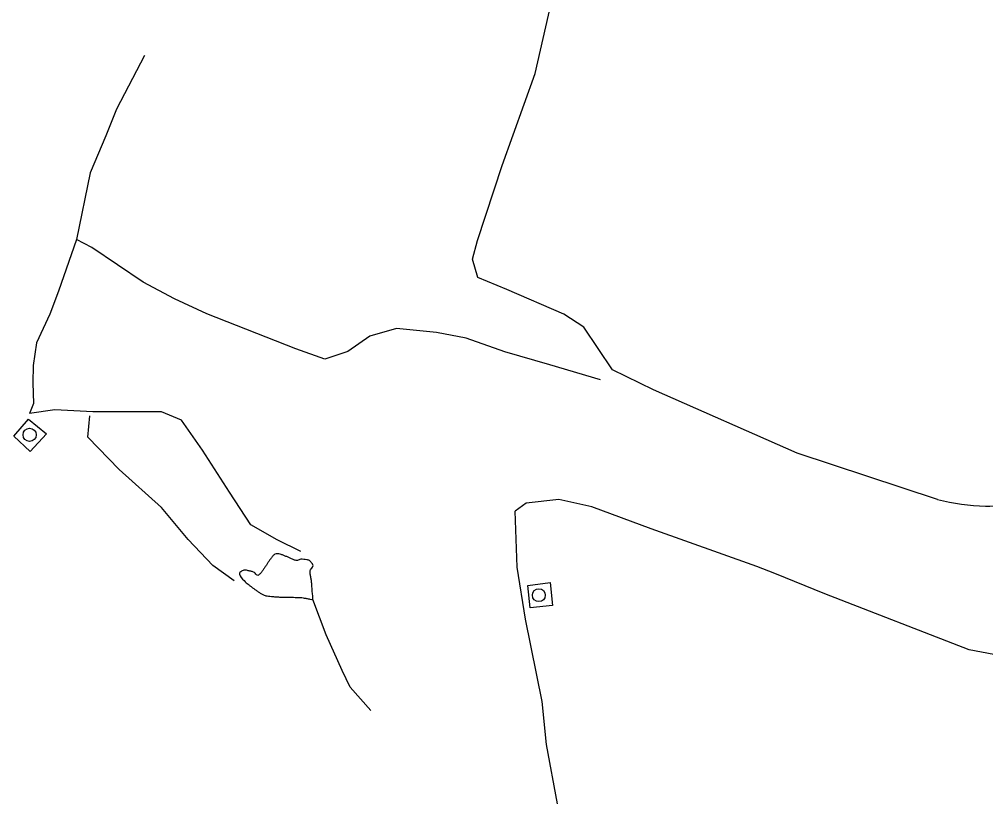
# Model space of a CAD drawing. Extents: x 2145380 to 2156929, y 139568 to 149130.
# Drawn here: x 2155318.7 to 2155617.4, y 142321.1 to 142563.5 of the extents above; entities that cross this region are included whole.
import ezdxf

# ---------------------------------------------------------------- set-up
doc = ezdxf.new("R2010")
doc.units = 0
for name, color, linetype in [('TOPO_Dirt Grav', 7, 'Continuous'), ('TOPO_DRAIN_Inlet Grate', 7, 'Continuous'), ('TOPO_Flowline', 7, 'Continuous'), ('TOPO_Guardrail', 7, 'Continuous'), ('TOPO_Tree', 7, 'Continuous'), ('TOPO_Waters Edge', 7, 'Continuous')]:
    doc.layers.add(name, color=color, linetype=linetype)

msp = doc.modelspace()

# ---------------------------------------------------------------- linework, layer by layer
at = {"layer": 'TOPO_Dirt Grav'}
msp.add_lwpolyline([(2155602.53, 142415.08), (2155559.19, 142429.42), (2155514.71, 142448.98), (2155502.08, 142455.18), (2155493.18, 142468.32), (2155487.04, 142472.38), (2155469.4, 142479.97), (2155460.49, 142483.66), (2155458.78, 142489.38), (2155460.36, 142495.1), (2155467.99, 142518.28), (2155478.2, 142546.68), (2155486.95, 142585.17), (2155495.47, 142618.6), (2155502.42, 142634.97), (2155509.51, 142653.56), (2155511.72, 142664.11)], dxfattribs=at)
for centre, radius, start, end in [((2155617.71, 142433.98), 20.99, 269.1705, 323.4255), ((2155620.08, 142486.1), 73.15, 256.1177, 267.9063)]:
    msp.add_arc(centre, radius, start, end, dxfattribs=at)
at = {"layer": 'TOPO_DRAIN_Inlet Grate'}
for centre, radius in [((2155321.91, 142435.08), 2.03), ((2155479.31, 142385.53), 1.99)]:
    msp.add_circle(centre, radius, dxfattribs=at)
at = {"layer": 'TOPO_Flowline'}
for points in [[(2155357.43, 142552.33), (2155348.76, 142535.66), (2155345.46, 142527.47), (2155340.64, 142516.01), (2155336.38, 142495.44), (2155330.8, 142479.51), (2155328.14, 142472.36), (2155324.01, 142463.52), (2155322.99, 142456.51), (2155322.86, 142451.18), (2155323.11, 142444.74), (2155321.91, 142441.65)], [(2155498.32, 142452.12), (2155482.73, 142456.72), (2155468.79, 142460.75), (2155456.88, 142464.95), (2155447.63, 142466.65), (2155435.34, 142467.91), (2155427.09, 142465.58), (2155420.24, 142460.87), (2155413.12, 142458.48), (2155404.19, 142461.6), (2155376.63, 142472.47), (2155366.7, 142477.11), (2155357.04, 142482.24), (2155341.1, 142493), (2155336.38, 142495.44)], [(2155405.77, 142399.02), (2155398.39, 142402.67), (2155390.3, 142407.31), (2155383.65, 142417.33), (2155375.37, 142430.35), (2155368.89, 142439.58), (2155362.62, 142442.14), (2155341.43, 142442.16), (2155329.67, 142442.81), (2155321.91, 142441.65)], [(2155385.08, 142389.98), (2155378.57, 142394.72), (2155370.93, 142402.73), (2155362.63, 142412.62), (2155349.62, 142424.35), (2155339.92, 142434.32), (2155340.49, 142440.97)], [(2155485.46, 142415.15), (2155475.38, 142413.95), (2155471.98, 142411.46)], [(2155619.95, 142367.21), (2155612.31, 142368.65), (2155567.68, 142385.94), (2155552.2, 142392.28), (2155546.72, 142394.44), (2155513.99, 142406.01), (2155495.7, 142412.79), (2155485.46, 142415.15)], [(2155485.06, 142321.12), (2155481.68, 142339.4), (2155480.3, 142352.7), (2155475.19, 142378.12), (2155472.64, 142394.22), (2155471.98, 142411.46)], [(2155427.36, 142349.9), (2155421.02, 142357.11), (2155418.51, 142362.29), (2155413.57, 142373.31), (2155409.47, 142384.18)]]:
    msp.add_lwpolyline(points, dxfattribs=at)
at = {"layer": 'TOPO_Guardrail'}
for points in [[(2155321.53, 142439.9), (2155327.1, 142435.34), (2155322.1, 142429.92), (2155317.01, 142434.62), (2155321.53, 142439.9)], [(2155483.49, 142382.33), (2155476.63, 142381.67), (2155475.88, 142388.54), (2155482.8, 142389.45), (2155483.49, 142382.33)]]:
    msp.add_lwpolyline(points, dxfattribs=at)
at = {"layer": 'TOPO_Tree'}
msp.add_open_spline([(2155632.61, 142650.77), (2155631.61, 142650.75), (2155630.61, 142650.74), (2155629.61, 142650.73), (2155628.69, 142650.72), (2155627.78, 142650.65), (2155626.87, 142650.55), (2155625.97, 142650.44), (2155625.1, 142650.22), (2155624.21, 142649.99), (2155623.32, 142649.77), (2155622.45, 142649.48), (2155621.59, 142649.15), (2155620.78, 142648.85), (2155620.06, 142648.43), (2155619.37, 142647.86), (2155618.67, 142647.29), (2155618.25, 142646.61), (2155617.83, 142645.8), (2155617.34, 142644.88), (2155616.78, 142643.87), (2155617.08, 142642.97), (2155617.36, 142642.17), (2155617.75, 142641.38), (2155618.13, 142640.59), (2155618.53, 142639.78), (2155618.91, 142638.99), (2155619.36, 142638.22), (2155619.83, 142637.41), (2155620.41, 142636.68), (2155621.11, 142636.07), (2155621.82, 142635.45), (2155622.59, 142634.91), (2155623.3, 142634.28), (2155624.11, 142633.57), (2155624.92, 142632.85), (2155625.73, 142632.13), (2155626.55, 142631.39), (2155627.37, 142630.65), (2155628.19, 142629.91), (2155629.18, 142629.03), (2155630.19, 142628.16), (2155631.26, 142627.37), (2155632.31, 142626.58), (2155633.42, 142625.88), (2155634.49, 142625.12), (2155635.23, 142624.6), (2155635.92, 142623.99), (2155636.69, 142623.51), (2155637.5, 142623), (2155638.35, 142622.57), (2155639.19, 142622.11), (2155640.8, 142621.24), (2155642.41, 142620.37), (2155644.03, 142619.51), (2155645.88, 142618.54), (2155647.77, 142617.66), (2155649.67, 142616.79), (2155650.57, 142616.38), (2155651.54, 142616.12), (2155652.44, 142615.7), (2155653.26, 142615.31), (2155654.02, 142614.79), (2155654.85, 142614.39), (2155655.92, 142613.87), (2155657.01, 142613.35), (2155658.11, 142612.87), (2155659.4, 142612.3), (2155660.71, 142611.76), (2155662.02, 142611.22), (2155663.22, 142610.72), (2155664.47, 142610.34), (2155665.67, 142609.81), (2155667.08, 142609.19), (2155668.35, 142608.27), (2155669.72, 142607.55), (2155670.77, 142607), (2155671.84, 142606.48), (2155672.93, 142606), (2155674.32, 142605.38), (2155675.95, 142605.39), (2155677.29, 142604.67), (2155678.02, 142604.27), (2155678.74, 142603.85), (2155679.48, 142603.45), (2155680.28, 142603.01), (2155681.09, 142602.57), (2155681.89, 142602.13), (2155682.78, 142601.64), (2155683.67, 142601.14), (2155684.46, 142600.48), (2155685.23, 142599.84), (2155685.87, 142599.08), (2155686.53, 142598.33), (2155687.12, 142597.64), (2155687.67, 142596.91), (2155688.28, 142596.24), (2155689.04, 142595.41), (2155689.86, 142594.65), (2155690.69, 142593.88), (2155691.36, 142593.26), (2155692.03, 142592.64), (2155692.79, 142592.12), (2155693.63, 142591.56), (2155694.52, 142591.1), (2155695.42, 142590.65), (2155696.37, 142590.18), (2155697.34, 142589.74), (2155698.29, 142589.27), (2155699.21, 142588.82), (2155700.07, 142588.25), (2155701.02, 142587.85), (2155702.19, 142587.37), (2155703.38, 142586.92), (2155704.55, 142586.45), (2155706.19, 142585.79), (2155707.83, 142585.13), (2155709.47, 142584.46), (2155711.07, 142583.8), (2155712.61, 142583), (2155714.17, 142582.22), (2155715.94, 142581.33), (2155717.72, 142580.46), (2155719.45, 142579.49), (2155721.3, 142578.44), (2155723.16, 142577.39), (2155725.02, 142576.33), (2155726.64, 142575.42), (2155728.25, 142574.51), (2155729.87, 142573.59), (2155731.42, 142572.71), (2155733.1, 142572.09), (2155734.71, 142571.3), (2155736.28, 142570.53), (2155737.83, 142569.72), (2155739.41, 142568.96), (2155740.83, 142568.28), (2155742.31, 142567.7), (2155743.74, 142567.02), (2155745.36, 142566.25), (2155746.96, 142565.41), (2155748.58, 142564.64), (2155749.7, 142564.12), (2155750.81, 142563.6), (2155751.93, 142563.08), (2155753.11, 142562.53), (2155754.29, 142561.98), (2155755.46, 142561.4), (2155756.44, 142560.92), (2155757.42, 142560.41), (2155758.39, 142559.91), (2155759.21, 142559.49), (2155760.03, 142559.07), (2155760.84, 142558.65), (2155761.74, 142558.18), (2155762.58, 142557.61), (2155763.46, 142557.12), (2155764.25, 142556.67), (2155765.05, 142556.23), (2155765.86, 142555.81), (2155767.04, 142555.21), (2155768.24, 142554.65), (2155769.47, 142554.16), (2155770.57, 142553.72), (2155771.67, 142553.31), (2155772.78, 142552.9), (2155774.51, 142552.27), (2155776.26, 142551.68), (2155777.98, 142551.04), (2155780.21, 142550.22), (2155782.38, 142549.24), (2155784.61, 142548.41), (2155787.13, 142547.48), (2155789.69, 142546.64), (2155792.26, 142545.83), (2155795.29, 142544.86), (2155798.33, 142543.96), (2155801.4, 142543.12), (2155803.74, 142542.49), (2155806.1, 142541.95), (2155808.47, 142541.45), (2155810.43, 142541.04), (2155812.39, 142540.71), (2155814.37, 142540.42), (2155816.3, 142540.14), (2155818.22, 142539.95), (2155820.16, 142539.83), (2155821.91, 142539.72), (2155823.68, 142539.7), (2155825.43, 142539.8), (2155826.41, 142539.86), (2155827.38, 142539.99), (2155828.36, 142540.12), (2155829.45, 142540.27), (2155830.52, 142540.49), (2155831.59, 142540.69), (2155832.64, 142540.89), (2155833.64, 142541.15), (2155834.59, 142541.76), (2155835.42, 142542.29), (2155835.28, 142543.82), (2155834.73, 142544.53), (2155833.74, 142545.82), (2155832.63, 142547.16), (2155831.24, 142548.1), (2155830.51, 142548.58), (2155829.79, 142549.06), (2155829.04, 142549.5), (2155827.81, 142550.19), (2155826.6, 142550.9), (2155825.36, 142551.57), (2155824.49, 142552.04), (2155823.61, 142552.48), (2155822.75, 142552.96), (2155821.19, 142553.82), (2155819.65, 142554.69), (2155818.1, 142555.55), (2155817.22, 142556.04), (2155816.35, 142556.52), (2155815.47, 142557.01), (2155814.35, 142557.64), (2155813.3, 142558.38), (2155812.23, 142559.1), (2155811.28, 142559.75), (2155810.38, 142560.48), (2155809.4, 142561.08), (2155808.5, 142561.64), (2155807.6, 142562.18), (2155806.71, 142562.73), (2155805.56, 142563.44), (2155804.41, 142564.15), (2155803.25, 142564.84), (2155801.86, 142565.67), (2155800.4, 142566.36), (2155798.99, 142567.14), (2155797.49, 142567.96), (2155795.99, 142568.79), (2155794.51, 142569.62), (2155792.95, 142570.5), (2155791.44, 142571.45), (2155789.88, 142572.32), (2155788.08, 142573.34), (2155786.26, 142574.32), (2155784.45, 142575.32), (2155782.64, 142576.34), (2155780.86, 142577.41), (2155779.02, 142578.4), (2155776.86, 142579.56), (2155774.66, 142580.65), (2155772.47, 142581.77), (2155770.23, 142582.91), (2155767.99, 142584.05), (2155765.73, 142585.16), (2155763.73, 142586.15), (2155761.7, 142587.09), (2155759.64, 142587.97), (2155758.59, 142588.41), (2155757.53, 142588.85), (2155756.48, 142589.29), (2155755.31, 142589.79), (2155754.13, 142590.3), (2155752.95, 142590.8), (2155751.47, 142591.44), (2155749.99, 142592.07), (2155748.55, 142592.81), (2155746.31, 142593.95), (2155744.34, 142595.53), (2155742.18, 142596.81), (2155740.96, 142597.54), (2155739.77, 142598.34), (2155738.47, 142598.94), (2155737.54, 142599.36), (2155736.6, 142599.79), (2155735.66, 142600.22)], degree=3, dxfattribs=at)
at = {"layer": 'TOPO_Waters Edge'}
msp.add_open_spline([(2155409.47, 142384.18), (2155409.47, 142384.18), (2155408.48, 142384.36), (2155407.49, 142384.53), (2155406.5, 142384.71), (2155405.52, 142384.88), (2155404.52, 142384.86), (2155403.52, 142384.88), (2155402.47, 142384.91), (2155401.43, 142384.89), (2155400.38, 142384.92), (2155399.13, 142384.95), (2155397.88, 142385.04), (2155396.63, 142385.15), (2155395.75, 142385.22), (2155394.86, 142385.34), (2155394.04, 142385.74), (2155393.12, 142386.18), (2155392.35, 142386.77), (2155391.52, 142387.34), (2155390.83, 142387.82), (2155390.17, 142388.33), (2155389.51, 142388.85), (2155388.31, 142389.8), (2155386.26, 142392.29), (2155387.47, 142392.97), (2155388.27, 142393.42), (2155389.55, 142393.05), (2155390.51, 142392.88), (2155391.34, 142392.73), (2155392.31, 142391.38), (2155392.95, 142391.98), (2155393.71, 142392.7), (2155394.21, 142393.59), (2155394.81, 142394.44), (2155395.34, 142395.19), (2155395.79, 142395.96), (2155396.36, 142396.71), (2155396.91, 142397.45), (2155397.69, 142398.31), (2155398.54, 142398.29), (2155399.38, 142398.28), (2155400.29, 142397.84), (2155401.13, 142397.53), (2155402.03, 142397.19), (2155402.88, 142396.7), (2155403.79, 142396.4), (2155404.69, 142396.11), (2155405.7, 142396.75), (2155406.64, 142396.61), (2155407.54, 142396.47), (2155408.52, 142396.35), (2155409.12, 142395.45), (2155409.81, 142394.42), (2155408.48, 142393.38), (2155408.61, 142392.34), (2155408.76, 142391.2), (2155409.02, 142390.06), (2155409.11, 142388.91), (2155409.23, 142387.33), (2155409.35, 142385.76), (2155409.47, 142384.18)], degree=3, dxfattribs=at)
msp.add_open_spline([(2155409.47, 142384.18), (2155409.47, 142384.18), (2155408.48, 142384.36), (2155407.49, 142384.53), (2155406.5, 142384.71), (2155405.52, 142384.88), (2155404.52, 142384.86), (2155403.52, 142384.88), (2155402.47, 142384.91), (2155401.43, 142384.89), (2155400.38, 142384.92), (2155399.13, 142384.95), (2155397.88, 142385.04), (2155396.63, 142385.15), (2155395.75, 142385.22), (2155394.86, 142385.34), (2155394.04, 142385.74), (2155393.12, 142386.18), (2155392.35, 142386.77), (2155391.52, 142387.34), (2155390.83, 142387.82), (2155390.17, 142388.33), (2155389.51, 142388.85), (2155388.31, 142389.8), (2155386.26, 142392.29), (2155387.47, 142392.97), (2155388.27, 142393.42), (2155389.55, 142393.05), (2155390.51, 142392.88), (2155391.34, 142392.73), (2155392.31, 142391.38), (2155392.95, 142391.98), (2155393.71, 142392.7), (2155394.21, 142393.59), (2155394.81, 142394.44), (2155395.34, 142395.19), (2155395.79, 142395.96), (2155396.36, 142396.71), (2155396.91, 142397.45), (2155397.69, 142398.31), (2155398.54, 142398.29), (2155399.38, 142398.28), (2155400.29, 142397.84), (2155401.13, 142397.53), (2155402.03, 142397.19), (2155402.88, 142396.7), (2155403.79, 142396.4), (2155404.69, 142396.11), (2155405.7, 142396.75), (2155406.64, 142396.61), (2155407.54, 142396.47), (2155408.52, 142396.35), (2155409.12, 142395.45), (2155409.81, 142394.42), (2155408.48, 142393.38), (2155408.61, 142392.34), (2155408.76, 142391.2), (2155409.02, 142390.06), (2155409.11, 142388.91), (2155409.23, 142387.33), (2155409.35, 142385.76), (2155409.47, 142384.18)], degree=3, dxfattribs=at)

doc.saveas('drawing.dxf')
